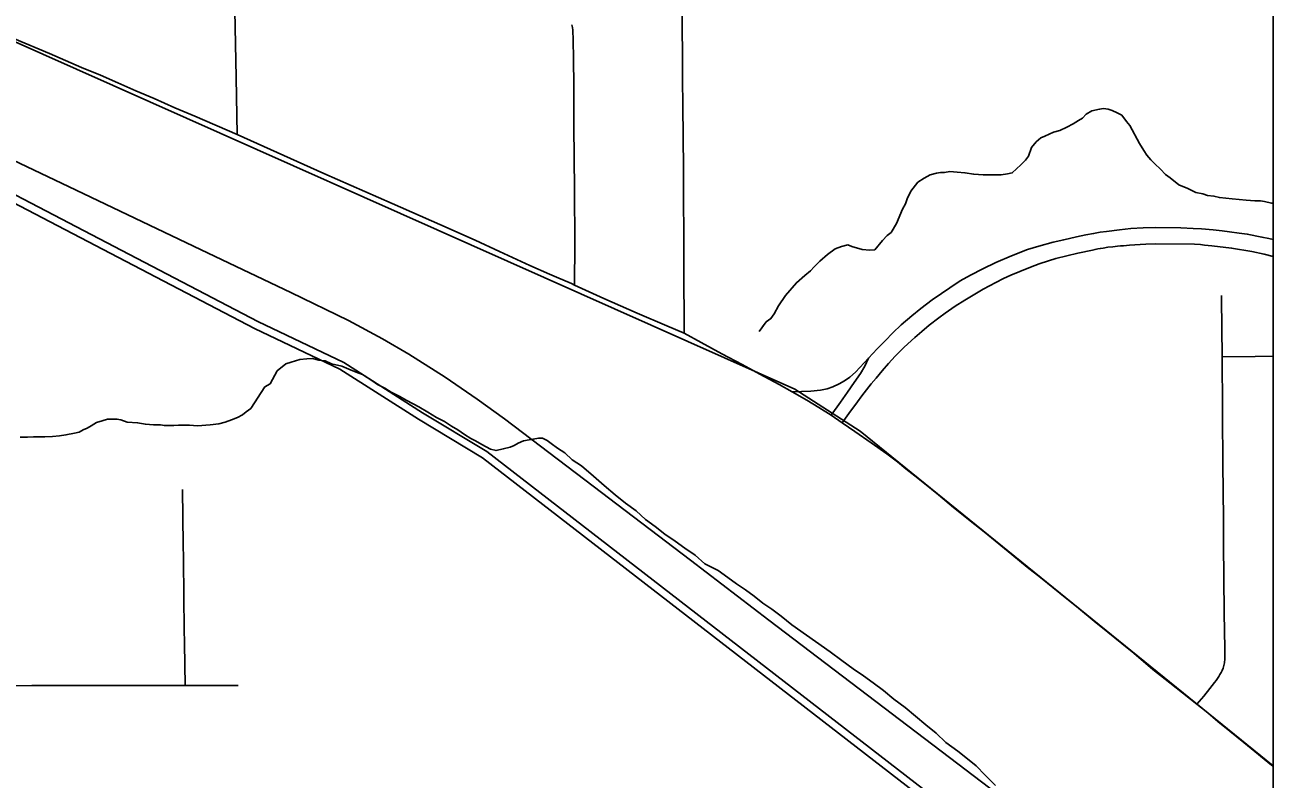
# Model space of a CAD drawing. Extents: x -59 to 82, y -3 to 49.
# Drawn here: x -8.88 to -8.279, y 32.463 to 32.826 of the extents above; entities that cross this region are included whole.
import ezdxf

# ---------------------------------------------------------------- set-up
doc = ezdxf.new("R2010")
doc.units = 0
for name, color, linetype in [('GM_X_City_Street', 7, 'Continuous'), ('GM_X_Corporation', 7, 'Continuous'), ('GM_X_County_Road', 7, 'Continuous'), ('GM_X_Interchange_Ramps', 7, 'Continuous'), ('GM_X_Minor_River', 7, 'Continuous'), ('GM_X_Rail_Line', 7, 'Continuous'), ('GM_X_State_Route', 7, 'Continuous'), ('SH_Data', 7, 'Continuous')]:
    doc.layers.add(name, color=color, linetype=linetype)

msp = doc.modelspace()

# ---------------------------------------------------------------- linework, layer by layer
at = {"layer": 'GM_X_City_Street'}
for points in [[(-8.5625, 32.67801), (-8.56271, 32.71064), (-8.56281, 32.7575), (-8.56313, 32.78753), (-8.56323, 32.80044), (-8.56339, 32.83679), (-8.56339, 32.84296)], [(-8.61532, 32.70122), (-8.61518, 32.72124), (-8.61528, 32.7472), (-8.61564, 32.77778), (-8.61574, 32.79837), (-8.61589, 32.8091), (-8.616, 32.82032), (-8.61612, 32.82282), (-8.61623, 32.82406), (-8.61639, 32.8253), (-8.61658, 32.82654)], [(-8.31534, 32.4993), (-8.31202, 32.50314), (-8.30898, 32.50678), (-8.30677, 32.50972), (-8.30607, 32.51064), (-8.30541, 32.51159), (-8.30478, 32.51256), (-8.3042, 32.51355), (-8.30365, 32.51456), (-8.30314, 32.5156), (-8.30267, 32.51669), (-8.30245, 32.51732), (-8.30228, 32.51794), (-8.30214, 32.51859), (-8.30205, 32.51924), (-8.3019, 32.52107), (-8.30181, 32.5261), (-8.30199, 32.53463), (-8.30218, 32.54309), (-8.30234, 32.56039), (-8.30244, 32.57621), (-8.30252, 32.59176), (-8.3026, 32.59875), (-8.3028, 32.61819), (-8.30292, 32.63542), (-8.30301, 32.6412), (-8.3031, 32.66668), (-8.30349, 32.6945), (-8.30349, 32.69624)], [(-8.27858, 32.66689), (-8.28727, 32.66681), (-8.3031, 32.66668)], [(-8.80306, 32.50823), (-8.80338, 32.52857), (-8.80348, 32.5356), (-8.80366, 32.55062), (-8.80393, 32.56957), (-8.80404, 32.57611), (-8.8044, 32.60278)], [(-9.06378, 32.50801), (-9.03015, 32.50794), (-8.9454, 32.50808), (-8.89405, 32.50815), (-8.87696, 32.50823), (-8.80306, 32.50823), (-8.77746, 32.50831)]]:
    msp.add_lwpolyline(points, dxfattribs=at)
at = {"layer": 'GM_X_Corporation'}
msp.add_lwpolyline([(-8.33647, 30.90891), (-8.34995, 31.63716), (-8.35112, 31.94135), (-8.35279, 32.13296), (-8.35414, 32.42839), (-8.27858, 32.42882), (-8.27858, 33.17959)], dxfattribs=at)
at = {"layer": 'GM_X_County_Road'}
msp.add_lwpolyline([(-8.77801, 32.77375), (-8.77846, 32.80123), (-8.77904, 32.83353), (-8.77979, 32.86248), (-8.78003, 32.87161), (-8.7802, 32.87844), (-8.78036, 32.88539), (-8.7804, 32.8942)], dxfattribs=at)
at = {"layer": 'GM_X_Interchange_Ramps'}
for points in [[(-8.27858, 32.72313), (-8.28059, 32.72363), (-8.28396, 32.72435), (-8.29105, 32.72573), (-8.29497, 32.72628), (-8.29952, 32.72685), (-8.30316, 32.72733), (-8.30738, 32.72779), (-8.31301, 32.72825), (-8.31714, 32.72844), (-8.32298, 32.72874), (-8.33518, 32.7289), (-8.34113, 32.72872), (-8.34714, 32.72843), (-8.35263, 32.72787), (-8.35892, 32.72706), (-8.36194, 32.72664), (-8.36509, 32.72603), (-8.36883, 32.72536), (-8.37327, 32.72444), (-8.3795, 32.72302), (-8.38453, 32.72183), (-8.39145, 32.71999), (-8.39695, 32.71826), (-8.40473, 32.71531), (-8.41223, 32.71205), (-8.41857, 32.70909), (-8.4245, 32.7059), (-8.42939, 32.70317), (-8.43441, 32.69993), (-8.43839, 32.69715), (-8.44291, 32.69401), (-8.44842, 32.68989), (-8.45274, 32.68632), (-8.45786, 32.68202), (-8.46181, 32.67826), (-8.46565, 32.67441), (-8.4694, 32.67046), (-8.47358, 32.66596), (-8.47541, 32.6621), (-8.47754, 32.65865), (-8.48048, 32.65428), (-8.48373, 32.64962), (-8.48718, 32.64474), (-8.49161, 32.63848)], [(-8.48634, 32.63489), (-8.48317, 32.63927), (-8.47893, 32.64492), (-8.4768, 32.64786), (-8.4746, 32.65074), (-8.47231, 32.65355), (-8.46994, 32.6563), (-8.46701, 32.65991), (-8.46397, 32.66344), (-8.46083, 32.66688), (-8.45759, 32.67022), (-8.45642, 32.67128), (-8.45121, 32.67588), (-8.44792, 32.67885), (-8.44429, 32.68184), (-8.4397, 32.6854), (-8.43671, 32.6876), (-8.43183, 32.69098), (-8.42721, 32.69386), (-8.42237, 32.69683), (-8.41832, 32.69915), (-8.41531, 32.70079), (-8.41227, 32.70242), (-8.40845, 32.70433), (-8.40494, 32.70594), (-8.40071, 32.70772), (-8.39549, 32.70984), (-8.39132, 32.7114), (-8.3868, 32.71289), (-8.38331, 32.71394), (-8.37273, 32.71655), (-8.36567, 32.71807), (-8.36438, 32.71838), (-8.36309, 32.71864), (-8.36178, 32.71886), (-8.36047, 32.71905), (-8.35817, 32.71939), (-8.35586, 32.7197), (-8.35355, 32.71996), (-8.35213, 32.72006), (-8.3507, 32.72017), (-8.34927, 32.72029), (-8.34785, 32.72043), (-8.34523, 32.72063), (-8.34261, 32.72079), (-8.33998, 32.7209), (-8.33528, 32.72101), (-8.31652, 32.72084), (-8.31353, 32.72068), (-8.31158, 32.72048), (-8.30808, 32.72016), (-8.29858, 32.71898), (-8.28882, 32.7173), (-8.28284, 32.71601), (-8.27858, 32.7149)], [(-8.47358, 32.66596), (-8.47988, 32.65927), (-8.48257, 32.65689), (-8.48515, 32.6551), (-8.48769, 32.65358), (-8.49074, 32.65215), (-8.49348, 32.65124), (-8.49683, 32.65053), (-8.50139, 32.65002), (-8.51043, 32.64972)]]:
    msp.add_lwpolyline(points, dxfattribs=at)
at = {"layer": 'GM_X_Minor_River'}
for points in [[(-8.52626, 32.67885), (-8.52291, 32.68346), (-8.52477, 32.68115), (-8.52291, 32.68346), (-8.52066, 32.68502), (-8.51917, 32.68732), (-8.51695, 32.69116), (-8.51361, 32.69616), (-8.50838, 32.70232), (-8.50426, 32.70581), (-8.50163, 32.70813), (-8.49976, 32.71006), (-8.49715, 32.71276), (-8.49339, 32.71586), (-8.48963, 32.71858), (-8.48661, 32.71976), (-8.48358, 32.72057), (-8.48167, 32.71984), (-8.4767, 32.71839), (-8.47289, 32.71806), (-8.47061, 32.7181), (-8.46688, 32.72272), (-8.46464, 32.72503), (-8.46276, 32.72658), (-8.46017, 32.73081), (-8.45724, 32.7377), (-8.45576, 32.74038), (-8.45504, 32.74268), (-8.4532, 32.74651), (-8.44984, 32.75074), (-8.44683, 32.75269), (-8.44382, 32.75426), (-8.44079, 32.75506), (-8.43889, 32.75547), (-8.43699, 32.7555), (-8.43434, 32.75592), (-8.43091, 32.75559), (-8.4271, 32.75527), (-8.4229, 32.75457), (-8.41833, 32.75425), (-8.41453, 32.75431), (-8.40959, 32.75438), (-8.40655, 32.75481), (-8.40428, 32.75522), (-8.40016, 32.75909), (-8.39791, 32.7614), (-8.39642, 32.76333), (-8.39497, 32.76753), (-8.39273, 32.77023), (-8.39048, 32.77217), (-8.38859, 32.77295), (-8.38444, 32.77492), (-8.38141, 32.77572), (-8.37801, 32.77729), (-8.375, 32.77886), (-8.37236, 32.78042), (-8.37048, 32.78159), (-8.36861, 32.78352), (-8.36597, 32.78508), (-8.36218, 32.7859), (-8.36029, 32.78631), (-8.358, 32.78596), (-8.35608, 32.78523), (-8.35378, 32.78412), (-8.35148, 32.78301), (-8.34915, 32.78), (-8.3476, 32.77812), (-8.34289, 32.76944), (-8.34094, 32.76605), (-8.33938, 32.76379), (-8.33744, 32.76153), (-8.33551, 32.75966), (-8.3328, 32.75703), (-8.33048, 32.7544), (-8.32817, 32.75292), (-8.32393, 32.74955), (-8.31972, 32.74771), (-8.31588, 32.74587), (-8.31245, 32.74516), (-8.31016, 32.74443), (-8.30711, 32.74409), (-8.30443, 32.74337), (-8.30139, 32.74304), (-8.29834, 32.7427), (-8.29491, 32.74237), (-8.29148, 32.74204), (-8.28729, 32.74172), (-8.28463, 32.74176), (-8.28272, 32.74141), (-8.27929, 32.7407), (-8.27858, 32.74063)], [(-8.84314, 32.63575), (-8.84049, 32.63655), (-8.83783, 32.6366), (-8.83592, 32.63662), (-8.83402, 32.63627), (-8.83096, 32.63517), (-8.82601, 32.63487), (-8.82219, 32.63416), (-8.81838, 32.63384), (-8.81496, 32.63388), (-8.81305, 32.63353), (-8.81077, 32.63357), (-8.80849, 32.6336), (-8.80621, 32.63363), (-8.80393, 32.63367), (-8.80089, 32.63371), (-8.79708, 32.63339), (-8.791, 32.63386), (-8.78682, 32.6343), (-8.78379, 32.6351), (-8.78077, 32.63629), (-8.77775, 32.63748), (-8.77548, 32.63865), (-8.77361, 32.6402), (-8.77135, 32.64176), (-8.76467, 32.65213), (-8.76204, 32.65369), (-8.75871, 32.65983), (-8.75459, 32.66331), (-8.75194, 32.66411), (-8.74777, 32.66531), (-8.74436, 32.66574), (-8.7417, 32.66578), (-8.73864, 32.66507), (-8.73559, 32.66473), (-8.73253, 32.66326), (-8.72756, 32.66219), (-8.72412, 32.66072), (-8.72067, 32.65924), (-8.71761, 32.65815), (-8.7153, 32.65666), (-8.713, 32.65517), (-8.7103, 32.65331), (-8.70685, 32.65146), (-8.70378, 32.6496), (-8.69994, 32.64775), (-8.69611, 32.64553), (-8.69035, 32.64257), (-8.68613, 32.63997), (-8.6819, 32.63737), (-8.67807, 32.63552), (-8.67461, 32.63329), (-8.67153, 32.63143), (-8.66845, 32.62919), (-8.66538, 32.62733), (-8.66308, 32.62623), (-8.66001, 32.62437), (-8.65579, 32.62215), (-8.65312, 32.62143), (-8.6497, 32.62224), (-8.6463, 32.62305), (-8.64441, 32.62384), (-8.64252, 32.62501), (-8.63988, 32.62619), (-8.63723, 32.62661), (-8.63533, 32.62702), (-8.63267, 32.62743), (-8.63077, 32.62746), (-8.62847, 32.62635), (-8.62655, 32.62486), (-8.62347, 32.62262), (-8.62001, 32.62039), (-8.61653, 32.61702), (-8.61192, 32.61404), (-8.60613, 32.60918), (-8.60112, 32.60469), (-8.59572, 32.6002), (-8.59071, 32.59609), (-8.5857, 32.59236), (-8.58107, 32.58824), (-8.57645, 32.58488), (-8.57183, 32.58115), (-8.56683, 32.5778), (-8.56221, 32.57444), (-8.55721, 32.57109), (-8.55258, 32.56697), (-8.54606, 32.56364), (-8.54144, 32.56029), (-8.53721, 32.5573), (-8.53297, 32.55432), (-8.52874, 32.55134), (-8.5245, 32.54798), (-8.52027, 32.54499), (-8.51565, 32.54164), (-8.51064, 32.53753), (-8.49217, 32.52448), (-8.4864, 32.52038), (-8.48101, 32.51627), (-8.47601, 32.51292), (-8.47139, 32.50956), (-8.46639, 32.50583)], [(-8.88256, 32.62795), (-8.87914, 32.62799), (-8.8761, 32.62804), (-8.87344, 32.62808), (-8.87078, 32.62812), (-8.86697, 32.62817), (-8.86356, 32.62861), (-8.86052, 32.62903), (-8.85635, 32.62985), (-8.85408, 32.63027), (-8.85219, 32.63143), (-8.8503, 32.63222), (-8.84842, 32.63339), (-8.84579, 32.63495), (-8.84314, 32.63575)], [(-8.46639, 32.50583), (-8.46137, 32.50172), (-8.45598, 32.49762), (-8.45097, 32.4935), (-8.44596, 32.48939), (-8.44095, 32.48528), (-8.43631, 32.48078), (-8.43054, 32.47668), (-8.42591, 32.47294), (-8.42168, 32.46958), (-8.41742, 32.46508), (-8.41239, 32.4602)]]:
    msp.add_lwpolyline(points, dxfattribs=at)
at = {"layer": 'GM_X_Rail_Line'}
for points in [[(-8.27858, 32.29539), (-8.29815, 32.31929), (-8.3188, 32.3433), (-8.33481, 32.36043), (-8.34912, 32.37461), (-8.36013, 32.38537), (-8.3732, 32.39647), (-8.65968, 32.61792), (-8.6906, 32.63657), (-8.72842, 32.66064), (-8.76969, 32.6803), (-8.9997, 32.80028), (-9.0437, 32.82897), (-9.08264, 32.85313), (-9.14168, 32.89081), (-9.31329, 33.02288), (-9.92501, 33.47363)], [(-8.27858, 32.30128), (-8.29528, 32.32167), (-8.31602, 32.34578), (-8.33213, 32.36302), (-8.34649, 32.37725), (-8.35761, 32.38812), (-8.37085, 32.39936), (-8.65757, 32.62099), (-8.68863, 32.63973), (-8.7266, 32.6639), (-8.76802, 32.68363), (-8.99781, 32.80349), (-9.04169, 32.8321), (-9.08065, 32.85627), (-9.13953, 32.89385), (-9.31104, 33.02585), (-9.92279, 33.47662)], [(-8.27858, 32.46963), (-8.47755, 32.63085), (-8.50916, 32.65106), (-8.95882, 32.85136), (-9.03435, 32.87947), (-9.1067, 32.89122)], [(-8.36756, 32.42277), (-8.52169, 32.53982), (-8.55941, 32.5687), (-8.6103, 32.60738), (-8.64905, 32.6367), (-8.66221, 32.64628), (-8.67771, 32.65688), (-8.69518, 32.66792), (-8.7079, 32.6753), (-8.72428, 32.68408), (-8.75214, 32.69768), (-8.79198, 32.71661), (-8.86261, 32.75024), (-8.94326, 32.78855)]]:
    msp.add_lwpolyline(points, dxfattribs=at)
at = {"layer": 'GM_X_State_Route'}
for points in [[(-8.88534, 32.81976), (-8.86849, 32.81276), (-8.85296, 32.80602), (-8.84382, 32.80225), (-8.83548, 32.79858), (-8.8268, 32.79485), (-8.818, 32.79102), (-8.80803, 32.7866), (-8.79837, 32.78251), (-8.77801, 32.77375), (-8.73612, 32.75494), (-8.72298, 32.74914), (-8.70318, 32.74056), (-8.68021, 32.73036), (-8.66323, 32.72285), (-8.65145, 32.7174), (-8.63686, 32.71065), (-8.62739, 32.7065), (-8.62403, 32.70498), (-8.61682, 32.70191), (-8.61532, 32.70122), (-8.61, 32.69876), (-8.60126, 32.69474), (-8.58518, 32.68768), (-8.5708, 32.68154), (-8.5625, 32.67801), (-8.55433, 32.67358), (-8.54433, 32.66815), (-8.53456, 32.66299), (-8.52597, 32.65825), (-8.51676, 32.65328), (-8.51043, 32.64972)], [(-8.51043, 32.64972), (-8.50342, 32.64576), (-8.49757, 32.64215), (-8.49161, 32.63848), (-8.48634, 32.63489), (-8.48016, 32.63068), (-8.47236, 32.62514), (-8.46484, 32.61982), (-8.45971, 32.61597), (-8.45558, 32.61266), (-8.45132, 32.60925), (-8.44662, 32.60556), (-8.4399, 32.60011), (-8.43263, 32.59409), (-8.42465, 32.5877), (-8.41787, 32.58237), (-8.40452, 32.57141), (-8.3971, 32.56524), (-8.39075, 32.56039), (-8.37882, 32.55066), (-8.37243, 32.54548), (-8.36487, 32.53923), (-8.35826, 32.53391), (-8.35147, 32.52856), (-8.34567, 32.5238), (-8.33653, 32.51607), (-8.32832, 32.50952), (-8.31534, 32.4993), (-8.31002, 32.49517), (-8.30521, 32.491), (-8.29948, 32.48626), (-8.29272, 32.4809), (-8.27927, 32.46999), (-8.27858, 32.46944)]]:
    msp.add_lwpolyline(points, dxfattribs=at)
at = {"layer": 'SH_Data'}
msp.add_lwpolyline([(-15.07858, 28.54818), (-8.27858, 28.54818), (-8.27858, 35.34818), (-15.07858, 35.34818)], close=True, dxfattribs=at)

doc.saveas('drawing.dxf')
